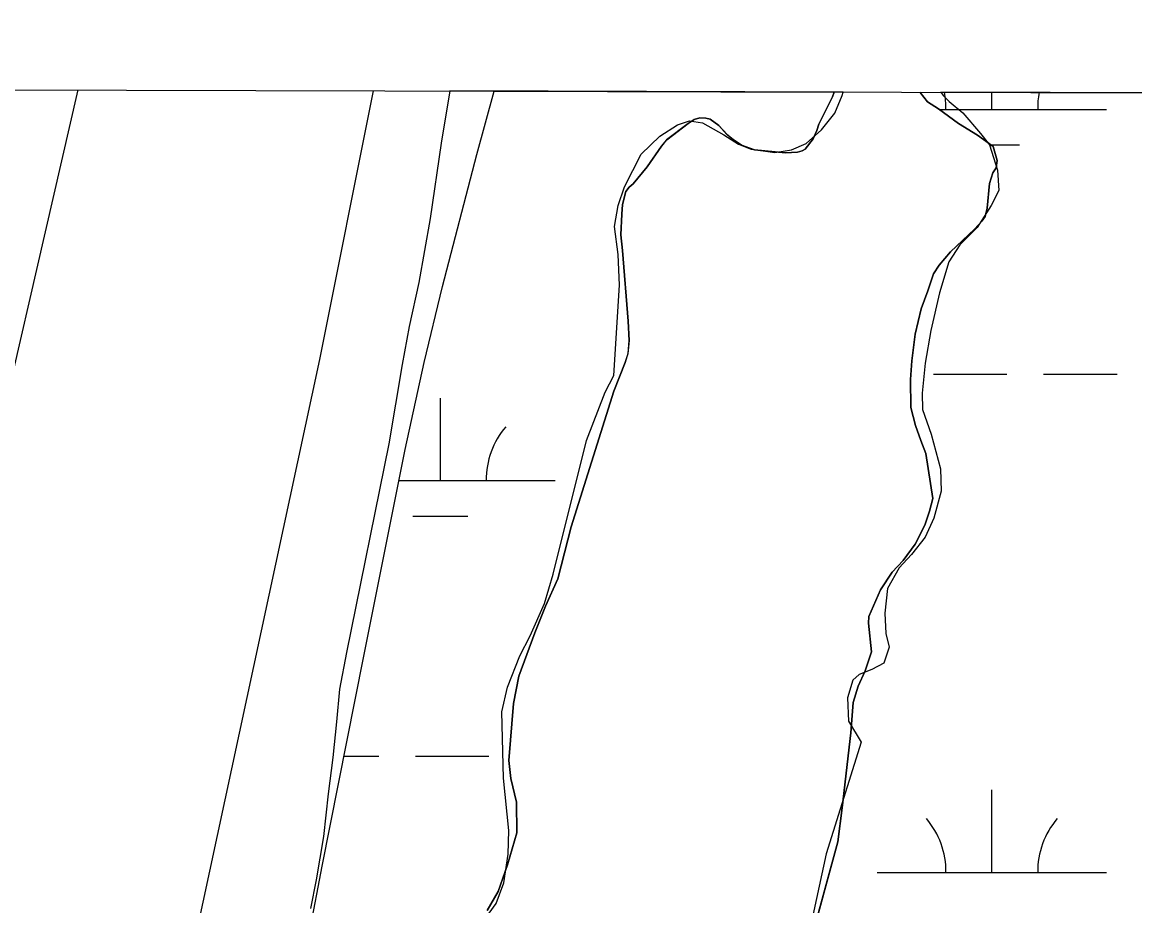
# Model space of a CAD drawing. Extents: x 3161564 to 3199464, y 849354 to 874788.
# Drawn here: x 3176471.3 to 3176956.5, y 872622.4 to 873007.6 of the extents above; entities that cross this region are included whole.
import ezdxf

# ---------------------------------------------------------------- set-up
doc = ezdxf.new("R2010")
doc.units = 0
for name, color, linetype in [('V-GRID-FRAM', 7, 'Continuous'), ('V-LEVE-TOET', 7, 'Continuous'), ('V-SITE-VEGE', 7, 'Continuous'), ('V-SURV-LINE', 7, 'Continuous'), ('V-TOPO-SHOR', 7, 'Continuous'), ('V-WETL-SWMP', 7, 'Continuous')]:
    doc.layers.add(name, color=color, linetype=linetype)

msp = doc.modelspace()

# ---------------------------------------------------------------- linework, layer by layer
at = {"layer": 'V-GRID-FRAM'}
msp.add_lwpolyline([(3165819.25, 873007.56), (3197186.66, 872920.88), (3197144.33, 854733.31), (3165761.05, 854820.03), (3165819.25, 873007.56)], dxfattribs=at)
at = {"layer": 'V-LEVE-TOET'}
msp.add_lwpolyline([(3176624.3, 872977.7), (3176600.95, 872860.6), (3176530.9, 872534.8), (3176478.15, 872339.54), (3176468.91, 872287.34)], dxfattribs=at)
at = {"layer": 'V-SITE-VEGE'}
for p, q in [((3176657.79, 872977.61), (3176654.01, 872954.85)), ((3176829.24, 872977.14), (3176657.79, 872977.61)), ((3176825.65, 872967.93), (3176828.87, 872975.69)), ((3176828.87, 872975.69), (3176829.24, 872977.14)), ((3180065.32, 872968.19), (3176871.95, 872977.02)), ((3176871.95, 872977.02), (3176872.87, 872975.68)), ((3176872.87, 872975.68), (3176875.48, 872972.98)), ((3176875.48, 872972.98), (3176881.53, 872968.12)), ((3176819.79, 872960.63), (3176825.65, 872967.93)), ((3176881.53, 872968.12), (3176889.18, 872959.03)), ((3176749.33, 872957.93), (3176757.11, 872962.81)), ((3176757.11, 872962.81), (3176762.31, 872964.66)), ((3176762.31, 872964.66), (3176768.02, 872963.72)), ((3176768.02, 872963.72), (3176777.28, 872958.51)), ((3176813.11, 872954.75), (3176819.79, 872960.63)), ((3176741.22, 872950.12), (3176749.33, 872957.93)), ((3176777.28, 872958.51), (3176783.63, 872954.48)), ((3176889.18, 872959.03), (3176893.13, 872954.07)), ((3176654.01, 872954.85), (3176649.19, 872921.98)), ((3176783.63, 872954.48), (3176789.18, 872952.28)), ((3176789.18, 872952.28), (3176799.48, 872950.82)), ((3176799.48, 872950.82), (3176806.77, 872951.94)), ((3176806.77, 872951.94), (3176813.11, 872954.75)), ((3176893.13, 872954.07), (3176896.56, 872943.1)), ((3176733.96, 872935.87), (3176741.22, 872950.12)), ((3176896.56, 872943.1), (3176897.23, 872934.15)), ((3176731.16, 872927.68), (3176733.96, 872935.87)), ((3176897.23, 872934.15), (3176893.89, 872927.65)), ((3176729.58, 872918.49), (3176731.16, 872927.68)), ((3176893.89, 872927.65), (3176887.7, 872918.13)), ((3176649.19, 872921.98), (3176644.33, 872894.14)), ((3176731.17, 872906.31), (3176729.58, 872918.49)), ((3176887.7, 872918.13), (3176880.15, 872910.59)), ((3176880.15, 872910.59), (3176875.4, 872903.14)), ((3176731.75, 872892.89), (3176731.17, 872906.31)), ((3176875.4, 872903.14), (3176871.37, 872889.67)), ((3176644.33, 872894.14), (3176640.05, 872874.94)), ((3176729.32, 872853.54), (3176731.75, 872892.89)), ((3176871.37, 872889.67), (3176867.57, 872873.26)), ((3176640.05, 872874.94), (3176636.94, 872858.38)), ((3176867.57, 872873.26), (3176865.06, 872858.92)), ((3176636.94, 872858.38), (3176631.26, 872823.71)), ((3176865.06, 872858.92), (3176863.69, 872845.81)), ((3176725.55, 872846.35), (3176729.32, 872853.54)), ((3176717.33, 872825.28), (3176725.55, 872846.35)), ((3176863.69, 872845.81), (3176863.97, 872838.69)), ((3176863.97, 872838.69), (3176867.68, 872828)), ((3176702.81, 872767.03), (3176717.33, 872825.28)), ((3176867.68, 872828), (3176871.72, 872812.83)), ((3176631.26, 872823.71), (3176612.76, 872732.84)), ((3176871.72, 872812.83), (3176872.1, 872803.19)), ((3176872.1, 872803.19), (3176868.8, 872791.38)), ((3176868.8, 872791.38), (3176865.01, 872783.07)), ((3176865.01, 872783.07), (3176859.14, 872775.5)), ((3176859.14, 872775.5), (3176853.72, 872769.74)), ((3176699.07, 872754.11), (3176702.81, 872767.03)), ((3176853.72, 872769.74), (3176848.66, 872760.75)), ((3176848.66, 872760.75), (3176847.48, 872750.02)), ((3176692.8, 872740.12), (3176699.07, 872754.11)), ((3176847.48, 872750.02), (3176847.87, 872741.07)), ((3176688.3, 872731.4), (3176692.8, 872740.12)), ((3176847.87, 872741.07), (3176849.43, 872735.17)), ((3176612.76, 872732.84), (3176609.66, 872716.84)), ((3176849.43, 872735.17), (3176847.06, 872728.1)), ((3176683.01, 872717.68), (3176688.3, 872731.4)), ((3176847.06, 872728.1), (3176841.84, 872725.4)), ((3176836.35, 872723.27), (3176833.51, 872720.81)), ((3176841.84, 872725.4), (3176836.35, 872723.27)), ((3176680.43, 872706.97), (3176683.01, 872717.68)), ((3176833.51, 872720.81), (3176831.13, 872713.03)), ((3176609.66, 872716.84), (3176608.41, 872702.61)), ((3176831.13, 872713.03), (3176831.63, 872702.83)), ((3176681.14, 872678.04), (3176680.43, 872706.97)), ((3176831.63, 872702.83), (3176837.19, 872693.79)), ((3176608.41, 872702.61), (3176606.72, 872687)), ((3176837.19, 872693.79), (3176821.87, 872645.05)), ((3176606.72, 872687), (3176604.74, 872671.26)), ((3176683.5, 872655.23), (3176681.14, 872678.04)), ((3176604.74, 872671.26), (3176602.71, 872652.58)), ((3176683.3, 872644.89), (3176683.5, 872655.23)), ((3176602.71, 872652.58), (3176599.55, 872633.78)), ((3176681.39, 872632.36), (3176683.3, 872644.89)), ((3176821.87, 872645.05), (3176810.07, 872590.1)), ((3176599.55, 872633.78), (3176597.08, 872621.26)), ((3176678, 872623.34), (3176681.39, 872632.36)), ((3176674.99, 872619.21), (3176678, 872623.34))]:
    msp.add_line(p, q, dxfattribs=at)
at = {"layer": 'V-SURV-LINE'}
msp.add_lwpolyline([(3176495.59, 872978.06), (3176449.36, 872777.8)], dxfattribs=at)
at = {"layer": 'V-TOPO-SHOR'}
msp.add_line((3176710.72, 872787.6), (3176729.31, 872846.75), dxfattribs=at)
for points in [[(3176729.31, 872846.75), (3176734.29, 872859.23), (3176735.49, 872863.11), (3176736.01, 872868.83), (3176735.61, 872877.22), (3176733.13, 872908), (3176732.42, 872914.86), (3176732.73, 872923.93), (3176733.09, 872928.11), (3176734.6, 872933.81), (3176736.03, 872935.74), (3176737.73, 872937.1), (3176743.88, 872944.53), (3176750.06, 872953.49), (3176752.35, 872956.24), (3176761.7, 872963.47), (3176764.39, 872965.23), (3176766.78, 872965.88), (3176769.43, 872965.69), (3176771.38, 872965.38), (3176775.1, 872962.51), (3176778.66, 872958.67), (3176781.4, 872956.39), (3176784.99, 872953.94), (3176790.68, 872951.88), (3176804.2, 872950.64), (3176809.38, 872950.97), (3176811.48, 872951.48), (3176812.76, 872952.3), (3176816.19, 872956.7), (3176817.8, 872960.44), (3176818.69, 872963.08), (3176824.65, 872975.12), (3176825.39, 872977.15)], [(3176862.95, 872977.04), (3176862.95, 872976.9), (3176866.09, 872972.93), (3176870.92, 872969.77), (3176879.6, 872963.45), (3176887.88, 872958.41), (3176894.77, 872953.39), (3176896.47, 872947.35), (3176895.99, 872944.15), (3176894.55, 872941.94), (3176893.06, 872937.21), (3176892.16, 872926.48), (3176891.26, 872922.86), (3176889.82, 872920.8), (3176886.54, 872917.37), (3176876.16, 872907.51), (3176871.16, 872901.6), (3176868.71, 872897.87), (3176866.19, 872890.51), (3176863.25, 872882.61), (3176860.67, 872871.62), (3176859.18, 872859.92), (3176858.61, 872851.83), (3176858.8, 872839.67), (3176860.88, 872831.81)], [(3176860.88, 872831.81), (3176863.13, 872825.2), (3176865.4, 872819.57), (3176868.38, 872799.96), (3176867.02, 872794.4), (3176864.94, 872788.29), (3176860.73, 872779.99), (3176855.43, 872772.97), (3176850.73, 872767.89), (3176845.55, 872760.16), (3176840.44, 872748.53), (3176840.38, 872745.6), (3176841.68, 872733.14), (3176838.87, 872724.81), (3176835.81, 872718.16), (3176833.72, 872711.08), (3176832.63, 872697.83), (3176828.93, 872665.07), (3176826.97, 872650.31), (3176814.65, 872605)], [(3176674.01, 872620.4), (3176678.91, 872628.68), (3176682.91, 872640.2), (3176686.94, 872654.23), (3176686.92, 872667.51), (3176684.32, 872677.89), (3176683.49, 872685.73), (3176685.5, 872710.55), (3176687.83, 872722.52), (3176694.89, 872741.39), (3176699.58, 872753.03), (3176704.84, 872764.94), (3176710.72, 872787.6)]]:
    msp.add_lwpolyline(points, dxfattribs=at)
at = {"layer": 'V-WETL-SWMP'}
for p, q in [((3176669.56, 872949.89), (3176677.13, 872977.56)), ((3176677.13, 872977.56), (3176825.39, 872977.15)), ((3176824.64, 872975.12), (3176818.68, 872963.08)), ((3176825.39, 872977.15), (3176824.64, 872975.12)), ((3176862.94, 872977.04), (3179881.44, 872968.7)), ((3176862.95, 872976.9), (3176862.94, 872977.04)), ((3176866.09, 872972.93), (3176862.95, 872976.9)), ((3176894.13, 872969.6), (3176894.13, 872976.96)), ((3176870.91, 872969.77), (3176866.09, 872972.93)), ((3176879.59, 872963.45), (3176870.91, 872969.77)), ((3176871.14, 872969.6), (3176944.13, 872969.6)), ((3176764.39, 872965.23), (3176761.7, 872963.47)), ((3176766.78, 872965.88), (3176764.39, 872965.23)), ((3176769.43, 872965.69), (3176766.78, 872965.88)), ((3176771.38, 872965.38), (3176769.43, 872965.69)), ((3176775.09, 872962.51), (3176771.38, 872965.38)), ((3176761.7, 872963.47), (3176752.34, 872956.24)), ((3176778.65, 872958.67), (3176775.09, 872962.51)), ((3176817.8, 872960.44), (3176816.19, 872956.7)), ((3176818.68, 872963.08), (3176817.8, 872960.44)), ((3176887.88, 872958.41), (3176879.59, 872963.45)), ((3176752.34, 872956.24), (3176750.06, 872953.49)), ((3176781.4, 872956.39), (3176778.65, 872958.67)), ((3176784.99, 872953.94), (3176781.4, 872956.39)), ((3176816.19, 872956.7), (3176812.75, 872952.3)), ((3176894.77, 872953.39), (3176887.88, 872958.41)), ((3176750.06, 872953.49), (3176743.88, 872944.53)), ((3176790.67, 872951.88), (3176784.99, 872953.94)), ((3176804.2, 872950.64), (3176790.67, 872951.88)), ((3176809.37, 872950.96), (3176804.2, 872950.64)), ((3176811.48, 872951.48), (3176809.37, 872950.96)), ((3176812.75, 872952.3), (3176811.48, 872951.48)), ((3176893.69, 872954.17), (3176906.13, 872954.17)), ((3176896.47, 872947.35), (3176894.77, 872953.39)), ((3176654.6, 872892.3), (3176669.56, 872949.89)), ((3176895.99, 872944.14), (3176896.47, 872947.35)), ((3176743.88, 872944.53), (3176737.73, 872937.1)), ((3176893.06, 872937.22), (3176894.55, 872941.94)), ((3176894.55, 872941.94), (3176895.99, 872944.14)), ((3176736.03, 872935.74), (3176734.6, 872933.81)), ((3176737.73, 872937.1), (3176736.03, 872935.74)), ((3176892.16, 872926.48), (3176893.06, 872937.22)), ((3176734.6, 872933.81), (3176733.09, 872928.11)), ((3176733.09, 872928.11), (3176732.73, 872923.93)), ((3176891.25, 872922.86), (3176892.16, 872926.48)), ((3176732.73, 872923.93), (3176732.42, 872914.86)), ((3176889.82, 872920.8), (3176891.25, 872922.86)), ((3176876.15, 872907.51), (3176886.54, 872917.37)), ((3176886.54, 872917.37), (3176889.82, 872920.8)), ((3176732.42, 872914.86), (3176733.13, 872908)), ((3176733.13, 872908), (3176735.61, 872877.22)), ((3176871.15, 872901.6), (3176876.15, 872907.51)), ((3176866.19, 872890.51), (3176868.71, 872897.87)), ((3176868.71, 872897.87), (3176871.15, 872901.6)), ((3176646.66, 872859.25), (3176654.6, 872892.3)), ((3176863.25, 872882.61), (3176866.19, 872890.51)), ((3176860.66, 872871.62), (3176863.25, 872882.61)), ((3176735.61, 872877.22), (3176736.01, 872868.83)), ((3176736.01, 872868.83), (3176735.48, 872863.11)), ((3176859.18, 872859.92), (3176860.66, 872871.62)), ((3176735.48, 872863.11), (3176734.29, 872859.23)), ((3176638.37, 872821.3), (3176646.66, 872859.25)), ((3176734.29, 872859.23), (3176729.3, 872846.75)), ((3176858.61, 872851.83), (3176859.18, 872859.92)), ((3176868.72, 872854.17), (3176900.72, 872854.17)), ((3176916.72, 872854.17), (3176948.72, 872854.17)), ((3176858.8, 872839.67), (3176858.61, 872851.83)), ((3176653.66, 872807.74), (3176653.66, 872843.74)), ((3176729.3, 872846.75), (3176710.72, 872787.6)), ((3176860.88, 872831.81), (3176858.8, 872839.67)), ((3176863.13, 872825.2), (3176860.88, 872831.81)), ((3176865.4, 872819.57), (3176863.13, 872825.2)), ((3176620.09, 872730.54), (3176638.37, 872821.3)), ((3176868.38, 872799.96), (3176865.4, 872819.57)), ((3176635.64, 872807.74), (3176703.66, 872807.74)), ((3176867.01, 872794.4), (3176868.38, 872799.96)), ((3176641.66, 872792.31), (3176665.66, 872792.31)), ((3176864.94, 872788.29), (3176867.01, 872794.4)), ((3176710.72, 872787.6), (3176704.84, 872764.94)), ((3176860.73, 872779.99), (3176864.94, 872788.29)), ((3176855.43, 872772.97), (3176860.73, 872779.99)), ((3176850.72, 872767.89), (3176855.43, 872772.97)), ((3176845.55, 872760.16), (3176850.72, 872767.89)), ((3176704.84, 872764.94), (3176699.58, 872753.03)), ((3176840.44, 872748.53), (3176845.55, 872760.16)), ((3176699.58, 872753.03), (3176694.89, 872741.39)), ((3176840.38, 872745.6), (3176840.44, 872748.53)), ((3176841.68, 872733.14), (3176840.38, 872745.6)), ((3176694.89, 872741.39), (3176687.82, 872722.52)), ((3176838.87, 872724.81), (3176841.68, 872733.14)), ((3176602.16, 872639.71), (3176620.09, 872730.54)), ((3176687.82, 872722.52), (3176685.5, 872710.55)), ((3176835.81, 872718.16), (3176838.87, 872724.81)), ((3176833.72, 872711.08), (3176835.81, 872718.16)), ((3176685.5, 872710.55), (3176683.49, 872685.73)), ((3176832.62, 872697.83), (3176833.72, 872711.08)), ((3176828.93, 872665.08), (3176832.62, 872697.83)), ((3176611.63, 872687.67), (3176626.81, 872687.67)), ((3176642.81, 872687.67), (3176674.81, 872687.67)), ((3176683.49, 872685.73), (3176684.32, 872677.89)), ((3176684.32, 872677.89), (3176686.91, 872667.5)), ((3176894.13, 872636.93), (3176894.13, 872672.93)), ((3176686.91, 872667.5), (3176686.94, 872654.23)), ((3176826.97, 872650.31), (3176828.93, 872665.08)), ((3176686.94, 872654.23), (3176682.9, 872640.2)), ((3176814.65, 872605), (3176826.97, 872650.31)), ((3176577.55, 872513.1), (3176602.16, 872639.71)), ((3176682.9, 872640.2), (3176678.91, 872628.68)), ((3176844.13, 872636.93), (3176944.13, 872636.93)), ((3176678.91, 872628.68), (3176674, 872620.4))]:
    msp.add_line(p, q, dxfattribs=at)
for centre, start, end in [((3176838.89, 872970.08), 359.2282, 11.3526), ((3176949.37, 872970.08), 168.8368, 180.7718), ((3176708.9, 872808.21), 139.2282, 180.7718), ((3176838.89, 872637.4), 359.2282, 40.7718), ((3176949.37, 872637.4), 139.2282, 180.7718)]:
    msp.add_arc(centre, 35.25, start, end, dxfattribs=at)

doc.saveas('drawing.dxf')
